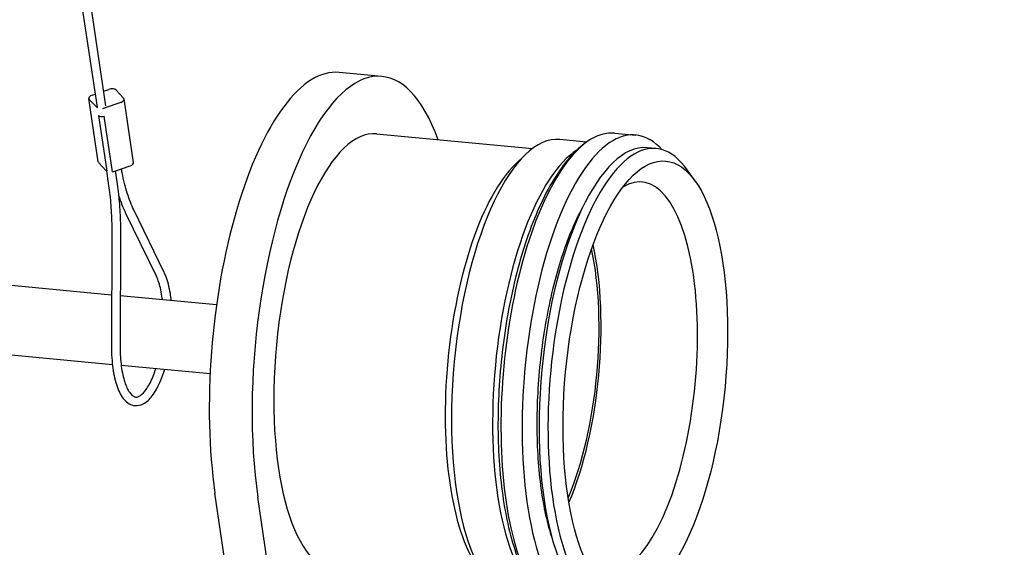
# Model space of a CAD drawing. Header units: inches. Extents: x 36 to 1719, y -84 to 1122.
# Tile 466 of 558: x 636.47 to 641.79, y 809.67 to 812.53. Entities that reach past the tile are written whole.
import ezdxf

# ---------------------------------------------------------------- set-up
doc = ezdxf.new("R2010")
doc.units = ezdxf.units.IN
doc.header["$LTSCALE"] = 48
doc.header["$MEASUREMENT"] = 0
doc.layers.add('Dimension (ANSI)', color=7, linetype='Continuous', lineweight=25)
doc.layers.add('Visible (ANSI)', color=7, linetype='Continuous', lineweight=30)
doc.styles.add('Note Text (ANSI)', font='tahoma.ttf')
doc.dimstyles.new('Architectural (ANSI)', dxfattribs={"dimscale": 48, "dimtxt": 0.125, "dimasz": 0.098425, "dimexe": 0.125, "dimexo": 0.0625, "dimgap": 0.031496, "dimtad": 0, "dimtih": 1, "dimtoh": 1, "dimdec": 4, "dimrnd": 1e-08, "dimzin": 3, "dimdsep": 46, "dimlunit": 4, "dimtxsty": 'Note Text (ANSI)', "dimcen": 0.09, "dimdle": 0.393701, "dimclrd": 256, "dimclre": 256, "dimclrt": 256, "dimadec": 0, "dimazin": 3, "dimtfac": 0.96, "dimtofl": 0, "dimtmove": 0, "dimatfit": 3, "dimfxl": 1, "dimfrac": 2, "dimtolj": 1, "dimtzin": 12, "dimlwd": -1, "dimlwe": -1, "dimarcsym": 0})

# ---------------------------------------------------------------- blocks, each defined once
blk = doc.blocks.new('*D22')
at = {"layer": 'Defpoints', "color": 0, "transparency": 16777216}
for p in [(690.0142, 1004.0529), (597.7408, 757.4914), (727.9177, 757.4914)]:
    blk.add_point(p, dxfattribs=at)
at = {"layer": 'Dimension (ANSI)', "transparency": 16777216}
for p, q in [((687.0142, 1004.0529), (591.7408, 1004.0529)), ((597.7408, 999.3285), (597.7408, 903.5717)), ((597.7408, 762.2158), (597.7408, 892.9726)), ((724.9177, 757.4914), (591.7408, 757.4914))]:
    blk.add_line(p, q, dxfattribs=at)
for points in [[(596.9534, 999.3285), (598.5282, 999.3285), (597.7408, 1004.0529)], [(596.9534, 762.2158), (598.5282, 762.2158), (597.7408, 757.4914)]]:
    blk.add_solid(points, dxfattribs=at)
at = {"layer": 'Dimension (ANSI)', "transparency": 16777216, "insert": (577.7824, 902.0599), "char_height": 6, "attachment_point": 1, "style": 'Note Text (ANSI)'}
blk.add_mtext('\\A1;20\'-6 9/16"', dxfattribs=at)

msp = doc.modelspace()

# ---------------------------------------------------------------- linework, layer by layer
at = {"layer": 'Visible (ANSI)'}
for p, q in [((636.64033, 814.02407), (636.93285, 812.05996)), ((636.6006, 813.97173), (636.88637, 812.05304)), ((638.42769, 812.21916), (638.19592, 812.24091)), ((636.92107, 812.13911), (636.94955, 812.14895)), ((636.99053, 812.1451), (637.0305, 812.1022)), ((636.89324, 811.757), (636.84216, 812.09995)), ((636.88476, 812.05188), (636.84478, 812.09479)), ((636.86039, 812.11816), (636.87587, 812.12351)), ((637.0842, 811.75409), (637.03313, 812.09704)), ((637.0149, 812.07882), (636.92573, 812.04804)), ((636.89487, 812.00735), (636.93977, 811.70593)), ((636.96956, 811.70313), (636.92466, 812.00461)), ((638.3985, 811.90803), (639.24186, 811.82889)), ((639.53454, 811.86421), (639.38938, 811.87783)), ((639.68573, 811.9128), (639.80003, 811.90207)), ((639.91087, 811.8289), (639.86266, 811.83342)), ((639.14796, 811.74248), (639.20239, 811.79513)), ((636.89586, 811.75184), (636.93584, 811.70894)), ((636.97681, 811.70509), (637.06598, 811.73588)), ((640.1229, 811.651), (640.07921, 811.71286)), ((636.93796, 811.70708), (636.94761, 811.64228)), ((636.98521, 811.70799), (636.99397, 811.64919)), ((637.2077, 811.13777), (637.04308, 811.4765)), ((637.24986, 811.15826), (637.08524, 811.49699)), ((636.96634, 811.36525), (636.9647, 810.75639)), ((637.01322, 811.36513), (637.01158, 810.75626)), ((635.96755, 811.13173), (636.96546, 811.03809)), ((637.01233, 811.0337), (637.53308, 810.98483)), ((635.94684, 810.75702), (636.96946, 810.66107)), ((637.01716, 810.6566), (637.49805, 810.61147)), ((637.98512, 806.78258), (637.52459, 809.96451)), ((638.21689, 806.76083), (637.75636, 809.94276))]:
    msp.add_line(p, q, dxfattribs=at)
for centre, major_axis, ratio, start_param, end_param in [((638.28757, 810.72572), (0.14013, 1.49344), 0.3645925, 5.6259212, 8.4396709), ((638.05579, 810.74747), (0.14013, 1.49344), 0.3645925, 0, 2.1564856), ((636.96224, 812.13534), (0.03091, 0.0046), 0.5211169, 0.3440257, 1.914822), ((636.87307, 812.10455), (-0.03091, -0.0046), 0.5211169, 5.0564147, 6.627211), ((637.00222, 812.09243), (0.03091, 0.0046), 0.5211169, 5.0564147, 6.627211), ((636.91305, 812.06165), (-0.03091, -0.0046), 0.5211169, 0.3440257, 0.5800519), ((636.91305, 812.06165), (-0.03091, -0.0046), 0.5211169, 1.6787958, 1.914822), ((636.91578, 812.01506), (-0.02324, -0.00346), 0.5211169, 0.3619066, 1.8969411), ((639.67742, 810.59531), (0.12261, 1.30676), 0.3645925, 5.9952665, 9.7126967), ((639.56312, 810.60604), (0.12261, 1.30676), 0.3645925, 0, 3.1415927), ((639.7941, 810.58436), (0.11677, 1.24453), 0.3645925, 5.8808768, 9.8270865), ((638.28757, 810.72572), (-0.11093, -1.18231), 0.3645925, 3.1415927, 6.2831853), ((639.2726, 810.63329), (-0.11677, -1.24453), 0.3645925, 3.1415927, 6.2831853), ((639.49465, 810.61246), (-0.11677, -1.24453), 0.3645925, 3.4202706, 6.0045074), ((639.74589, 810.58889), (-0.11677, -1.24453), 0.3645925, 3.1415927, 6.2831853), ((636.92415, 811.76161), (-0.03091, -0.0046), 0.5211169, 0, 0.3440257), ((637.05329, 811.74949), (0.03091, 0.0046), 0.5211169, 5.0564147, 6.2831853), ((639.21466, 810.63873), (-0.11093, -1.18231), 0.3645925, 3.5439012, 5.8808768), ((639.21466, 810.63873), (0.11093, 1.18231), 0.3645925, 0.4023085, 2.7392841), ((639.73615, 810.5898), (0.09926, 1.05785), 0.3645925, 2.8740725, 6.5507055), ((636.96413, 811.7187), (-0.03091, -0.0046), 0.5211169, 0.3440257, 0.5893517), ((636.96413, 811.7187), (0.03091, 0.0046), 0.5211169, 4.8110887, 5.0564147), ((639.21466, 810.63873), (-0.09655, -1.02898), 0.3645925, 0.8560167, 2.2855759), ((639.21466, 810.63873), (-0.09926, -1.05785), 0.3645925, 0.8494462, 2.2921465)]:
    msp.add_ellipse(centre, major_axis=major_axis, ratio=ratio, start_param=start_param, end_param=end_param, dxfattribs=at)
msp.add_ellipse((639.85204, 810.57893), major_axis=(0.11093, 1.18231), ratio=0.3645925, dxfattribs=at)
for points, knots in [([(639.54539, 811.8717), (639.48223, 811.82954), (639.42776, 811.769), (639.32101, 811.60872), (639.27047, 811.50373), (639.18507, 811.26973), (639.14981, 811.14204), (639.09554, 810.87518), (639.07626, 810.73635), (639.05469, 810.4595), (639.05234, 810.32153), (639.06491, 810.05832), (639.07993, 809.93326), (639.12753, 809.70566), (639.16029, 809.60383), (639.2329, 809.45909), (639.26787, 809.40734), (639.31026, 809.36576)], [5.9782112, 5.9782112, 5.9782112, 5.9782112, 6.2854257, 6.2854257, 6.6376914, 6.6376914, 6.9744218, 6.9744218, 7.30444, 7.30444, 7.6330701, 7.6330701, 7.9641471, 7.9641471, 8.3037216, 8.3037216, 8.5439663, 8.5439663, 8.5439663, 8.5439663]), ([(637.08524, 811.49699), (637.07884, 811.51016), (637.07269, 811.5243), (637.06094, 811.5544), (637.05536, 811.57036), (637.04482, 811.60396), (637.03986, 811.6216), (637.03065, 811.65841), (637.02638, 811.67759), (637.02106, 811.70469), (637.01969, 811.71202), (637.01837, 811.71944)], [4.27605667, 4.27605667, 4.27605667, 4.27605667, 4.36332313, 4.36332313, 4.45058959, 4.45058959, 4.53785606, 4.53785606, 4.62512252, 4.62512252, 4.65694462, 4.65694462, 4.65694462, 4.65694462]), ([(636.94761, 811.64228), (636.95013, 811.62536), (636.9524, 811.60806), (636.95645, 811.57277), (636.95822, 811.55478), (636.96125, 811.51821), (636.96251, 811.49963), (636.9645, 811.46198), (636.96524, 811.44291), (636.96619, 811.40435), (636.9664, 811.38488), (636.96634, 811.36525)], [1.57079633, 1.57079633, 1.57079633, 1.57079633, 1.6406095, 1.6406095, 1.71042267, 1.71042267, 1.78023584, 1.78023584, 1.85004901, 1.85004901, 1.91986218, 1.91986218, 1.91986218, 1.91986218]), ([(636.99397, 811.64919), (636.99657, 811.63173), (636.99891, 811.6139), (637.00308, 811.5776), (637.0049, 811.55913), (637.008, 811.52161), (637.00929, 811.50257), (637.01134, 811.46401), (637.01209, 811.44449), (637.01306, 811.40507), (637.01327, 811.38517), (637.01322, 811.36513)], [1.57079633, 1.57079633, 1.57079633, 1.57079633, 1.6406095, 1.6406095, 1.71042267, 1.71042267, 1.78023584, 1.78023584, 1.85004901, 1.85004901, 1.91986218, 1.91986218, 1.91986218, 1.91986218]), ([(637.04308, 811.4765), (637.03608, 811.4909), (637.02944, 811.50619), (637.01686, 811.53843), (637.01092, 811.55539), (637.00438, 811.57625), (637.00341, 811.5794), (637.00245, 811.58257)], [4.27605667, 4.27605667, 4.27605667, 4.27605667, 4.36332313, 4.36332313, 4.45058959, 4.45058959, 4.46595815, 4.46595815, 4.46595815, 4.46595815]), ([(639.51986, 811.52417), (639.49801, 811.48564), (639.47652, 811.44175), (639.42054, 811.3096), (639.38808, 811.21232), (639.33259, 810.99797), (639.30983, 810.88044), (639.27744, 810.6385), (639.26795, 810.51406), (639.26345, 810.27248), (639.26843, 810.15535), (639.29183, 809.94219), (639.31009, 809.84589), (639.3386, 809.74631), (639.3441, 809.72873), (639.34982, 809.71197)], [6.3720528, 6.3720528, 6.3720528, 6.3720528, 6.5451486, 6.5451486, 6.8449643, 6.8449643, 7.153075, 7.153075, 7.4641739, 7.4641739, 7.774768, 7.774768, 8.0809388, 8.0809388, 8.1501248, 8.1501248, 8.1501248, 8.1501248]), ([(637.24024, 811.01231), (637.24, 811.01424), (637.23976, 811.01616), (637.2353, 811.05026), (637.22903, 811.07929), (637.21709, 811.11635), (637.21253, 811.12784), (637.2077, 811.13777)], [4.6574846, 4.6574846, 4.6574846, 4.6574846, 4.67581084, 4.67581084, 4.98492455, 4.98492455, 5.14872129, 5.14872129, 5.14872129, 5.14872129]), ([(637.28793, 811.00784), (637.28659, 811.02026), (637.28498, 811.03236), (637.2773, 811.0799), (637.26898, 811.11212), (637.25554, 811.14596), (637.25278, 811.15226), (637.24986, 811.15826)], [4.62770008, 4.62770008, 4.62770008, 4.62770008, 4.73634996, 4.73634996, 5.06846277, 5.06846277, 5.14872129, 5.14872129, 5.14872129, 5.14872129]), ([(636.9647, 810.75639), (636.96459, 810.71558), (636.96707, 810.67613), (636.97711, 810.60325), (636.98472, 810.56993), (637.00519, 810.51197), (637.01808, 810.48755), (637.04994, 810.45187), (637.06959, 810.43987), (637.10689, 810.43627), (637.12268, 810.44), (637.15487, 810.45689), (637.17084, 810.47191), (637.20282, 810.51375), (637.2184, 810.5424), (637.23966, 810.59406), (637.2466, 810.61372), (637.2529, 810.63448)], [1.2217305, 1.2217305, 1.2217305, 1.2217305, 1.548771, 1.548771, 1.8798886, 1.8798886, 2.2212491, 2.2212491, 2.5467404, 2.5467404, 2.780601, 2.780601, 3.07507, 3.07507, 3.4204807, 3.4204807, 3.609179, 3.609179, 3.609179, 3.609179]), ([(637.01158, 810.75626), (637.01148, 810.7191), (637.01364, 810.68329), (637.02211, 810.61853), (637.02839, 810.58951), (637.04377, 810.54181), (637.05285, 810.52289), (637.07108, 810.49694), (637.07998, 810.48977), (637.09781, 810.48219), (637.10683, 810.48286), (637.13174, 810.4998), (637.14386, 810.51235), (637.16764, 810.54766), (637.17935, 810.57023), (637.19535, 810.60982), (637.20044, 810.624), (637.2052, 810.63895)], [1.2217305, 1.2217305, 1.2217305, 1.2217305, 1.5346284, 1.5346284, 1.8437342, 1.8437342, 2.1435238, 2.1435238, 2.431972, 2.431972, 2.8404358, 2.8404358, 3.1369295, 3.1369295, 3.4315, 3.4315, 3.5793945, 3.5793945, 3.5793945, 3.5793945])]:
    msp.add_open_spline(points, degree=3, knots=knots, dxfattribs=at)
msp.add_open_spline([(639.94284, 811.82272), (639.93872, 811.82711), (639.93453, 811.8314), (639.93027, 811.83559)], degree=3, dxfattribs=at)

# ---------------------------------------------------------------- dimensions: what is measured, and where the dimension line sits
at = {"layer": 'Dimension (ANSI)'}
dim = msp.add_linear_dim(base=(597.7408, 757.4914), p1=(690.01418, 1004.0529), p2=(727.91768, 757.4914), angle=270, dimstyle='Architectural (ANSI)', override={"dimgap": 0.031496, "dimdec": 4, "dimlfac": 1, "dimtol": 0, "dimlim": 0, "dimtp": 0, "dimtm": 0, "dimtdec": 2, "dimatfit": 1}, dxfattribs=at)
dim.commit()
dim.dimension.update_dxf_attribs({"geometry": '*D22', "text_midpoint": (597.7408, 898.27215), "dimtype": 160})

doc.saveas('drawing.dxf')
